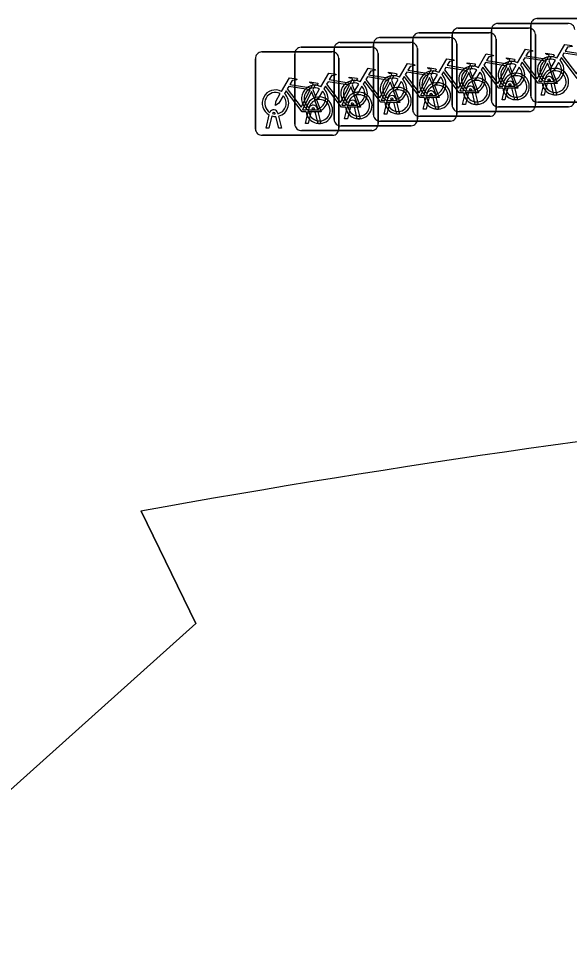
# Model space of a CAD drawing. Extents: x 162184 to 163154, y 385507 to 386516.
# Drawn here: x 162751.47 to 162758.08, y 386409.88 to 386421.06 of the extents above; entities that cross this region are included whole.
import ezdxf

# ---------------------------------------------------------------- set-up
doc = ezdxf.new("R2010")
doc.units = 0
for name, color, linetype in [('IMGEO_Erf', 7, 'Continuous'), ('IMGEO_Fietsenrek', 7, 'Continuous'), ('IMGEO_Pand', 7, 'Continuous')]:
    doc.layers.add(name, color=color, linetype=linetype)

msp = doc.modelspace()

# ---------------------------------------------------------------- linework, layer by layer
at = {"layer": 'IMGEO_Erf'}
msp.add_lwpolyline([(162783.39, 386375.25), (162776.078, 386377.636), (162776.713, 386379.625), (162773.532, 386380.657), (162771.855, 386378.085), (162770.693, 386378.844), (162747.331, 386394.097), (162747.894, 386394.971), (162744.559, 386397.137), (162743.409, 386396.096), (162738.268, 386401.813), (162743.774, 386406.76), (162749.313, 386411.757), (162750.207, 386410.766), (162753.599, 386413.807), (162752.942, 386415.153)], dxfattribs=at)
msp.add_arc((162775.636, 386289.296), 127.887, 91.78042, 100.22166, dxfattribs=at)
at = {"layer": 'IMGEO_Fietsenrek'}
for p, q in [((162757.219, 386421), (162758.06, 386421)), ((162758.06, 386421), (162757.219, 386421)), ((162757.615, 386420.132), (162757.615, 386420.973)), ((162757.615, 386420.973), (162757.615, 386420.132)), ((162757.69, 386421.057), (162758.531, 386421.057)), ((162758.531, 386421.057), (162757.69, 386421.057)), ((162756.275, 386420.886), (162757.116, 386420.886)), ((162757.116, 386420.886), (162756.275, 386420.886)), ((162756.672, 386420.018), (162756.672, 386420.859)), ((162756.672, 386420.859), (162756.672, 386420.018)), ((162756.747, 386420.943), (162757.588, 386420.943)), ((162757.588, 386420.943), (162756.747, 386420.943)), ((162757.144, 386420.075), (162757.144, 386420.916)), ((162757.144, 386420.916), (162757.144, 386420.075)), ((162757.672, 386420.868), (162757.672, 386420.027)), ((162757.672, 386420.027), (162757.672, 386420.868)), ((162755.332, 386420.772), (162756.173, 386420.772)), ((162756.173, 386420.772), (162755.332, 386420.772)), ((162755.729, 386419.904), (162755.729, 386420.745)), ((162755.729, 386420.745), (162755.729, 386419.904)), ((162755.804, 386420.829), (162756.645, 386420.829)), ((162756.645, 386420.829), (162755.804, 386420.829)), ((162756.2, 386419.961), (162756.2, 386420.802)), ((162756.2, 386420.802), (162756.2, 386419.961)), ((162756.729, 386420.754), (162756.729, 386419.913)), ((162756.729, 386419.913), (162756.729, 386420.754)), ((162757.2, 386420.811), (162757.2, 386419.97)), ((162757.2, 386419.97), (162757.2, 386420.811)), ((162754.389, 386420.658), (162755.23, 386420.658)), ((162755.23, 386420.658), (162754.389, 386420.658)), ((162754.786, 386419.79), (162754.786, 386420.631)), ((162754.786, 386420.631), (162754.786, 386419.79)), ((162754.861, 386420.715), (162755.702, 386420.715)), ((162755.702, 386420.715), (162754.861, 386420.715)), ((162755.257, 386419.847), (162755.257, 386420.688)), ((162755.257, 386420.688), (162755.257, 386419.847)), ((162755.786, 386420.64), (162755.786, 386419.799)), ((162755.786, 386419.799), (162755.786, 386420.64)), ((162756.257, 386420.697), (162756.257, 386419.856)), ((162756.257, 386419.856), (162756.257, 386420.697)), ((162754.314, 386419.733), (162754.314, 386420.574)), ((162754.314, 386420.574), (162754.314, 386419.733)), ((162755.314, 386420.583), (162755.314, 386419.742)), ((162755.314, 386419.742), (162755.314, 386420.583)), ((162757.831, 386420.549), (162757.867, 386420.454)), ((162756.887, 386420.435), (162756.923, 386420.34)), ((162757.359, 386420.492), (162757.395, 386420.397)), ((162755.944, 386420.321), (162755.98, 386420.226)), ((162756.416, 386420.378), (162756.452, 386420.283)), ((162757.742, 386420.141), (162757.781, 386420.301)), ((162757.811, 386420.289), (162757.776, 386420.141)), ((162757.853, 386420.313), (162757.852, 386420.317)), ((162757.884, 386420.324), (162757.885, 386420.317)), ((162755.001, 386420.207), (162755.037, 386420.112)), ((162755.473, 386420.264), (162755.509, 386420.169)), ((162756.799, 386420.027), (162756.838, 386420.187)), ((162756.91, 386420.199), (162756.909, 386420.203)), ((162756.941, 386420.21), (162756.942, 386420.203)), ((162757.271, 386420.084), (162757.31, 386420.244)), ((162757.34, 386420.232), (162757.305, 386420.084)), ((162757.382, 386420.256), (162757.381, 386420.26)), ((162757.423, 386420.084), (162757.389, 386420.226)), ((162757.413, 386420.267), (162757.414, 386420.26)), ((162757.421, 386420.23), (162757.456, 386420.084)), ((162757.894, 386420.141), (162757.86, 386420.283)), ((162757.892, 386420.287), (162757.927, 386420.141)), ((162755.856, 386419.913), (162755.895, 386420.073)), ((162755.967, 386420.085), (162755.966, 386420.089)), ((162755.998, 386420.096), (162755.999, 386420.089)), ((162756.327, 386419.97), (162756.366, 386420.13)), ((162756.396, 386420.118), (162756.361, 386419.97)), ((162756.438, 386420.142), (162756.437, 386420.146)), ((162756.479, 386419.97), (162756.445, 386420.112)), ((162756.469, 386420.153), (162756.47, 386420.146)), ((162756.477, 386420.116), (162756.512, 386419.97)), ((162756.868, 386420.175), (162756.833, 386420.027)), ((162756.951, 386420.027), (162756.917, 386420.169)), ((162756.949, 386420.173), (162756.984, 386420.027)), ((162757.305, 386420.084), (162757.271, 386420.084)), ((162757.456, 386420.084), (162757.423, 386420.084)), ((162757.776, 386420.141), (162757.742, 386420.141)), ((162757.927, 386420.141), (162757.894, 386420.141)), ((162754.913, 386419.799), (162754.952, 386419.959)), ((162755.024, 386419.971), (162755.023, 386419.975)), ((162755.055, 386419.982), (162755.056, 386419.975)), ((162755.384, 386419.856), (162755.423, 386420.016)), ((162755.453, 386420.004), (162755.418, 386419.856)), ((162755.495, 386420.028), (162755.494, 386420.032)), ((162755.536, 386419.856), (162755.502, 386419.998)), ((162755.526, 386420.039), (162755.527, 386420.032)), ((162755.534, 386420.002), (162755.569, 386419.856)), ((162755.925, 386420.061), (162755.89, 386419.913)), ((162756.008, 386419.913), (162755.974, 386420.055)), ((162756.006, 386420.059), (162756.041, 386419.913)), ((162756.361, 386419.97), (162756.327, 386419.97)), ((162756.512, 386419.97), (162756.479, 386419.97)), ((162756.833, 386420.027), (162756.799, 386420.027)), ((162756.984, 386420.027), (162756.951, 386420.027)), ((162758.069, 386420), (162757.228, 386420)), ((162757.228, 386420), (162758.069, 386420)), ((162758.54, 386420.057), (162757.699, 386420.057)), ((162757.699, 386420.057), (162758.54, 386420.057)), ((162754.441, 386419.742), (162754.48, 386419.902)), ((162754.51, 386419.89), (162754.475, 386419.742)), ((162754.552, 386419.914), (162754.551, 386419.918)), ((162754.593, 386419.742), (162754.559, 386419.884)), ((162754.583, 386419.925), (162754.584, 386419.918)), ((162754.591, 386419.888), (162754.626, 386419.742)), ((162754.982, 386419.947), (162754.947, 386419.799)), ((162755.065, 386419.799), (162755.031, 386419.941)), ((162755.063, 386419.945), (162755.098, 386419.799)), ((162755.418, 386419.856), (162755.384, 386419.856)), ((162755.569, 386419.856), (162755.536, 386419.856)), ((162755.89, 386419.913), (162755.856, 386419.913)), ((162756.041, 386419.913), (162756.008, 386419.913)), ((162757.125, 386419.886), (162756.284, 386419.886)), ((162756.284, 386419.886), (162757.125, 386419.886)), ((162757.597, 386419.943), (162756.756, 386419.943)), ((162756.756, 386419.943), (162757.597, 386419.943)), ((162754.475, 386419.742), (162754.441, 386419.742)), ((162754.626, 386419.742), (162754.593, 386419.742)), ((162754.947, 386419.799), (162754.913, 386419.799)), ((162755.098, 386419.799), (162755.065, 386419.799)), ((162756.182, 386419.772), (162755.341, 386419.772)), ((162755.341, 386419.772), (162756.182, 386419.772)), ((162756.654, 386419.829), (162755.813, 386419.829)), ((162755.813, 386419.829), (162756.654, 386419.829)), ((162755.239, 386419.658), (162754.398, 386419.658)), ((162754.398, 386419.658), (162755.239, 386419.658)), ((162755.711, 386419.715), (162754.87, 386419.715)), ((162754.87, 386419.715), (162755.711, 386419.715))]:
    msp.add_line(p, q, dxfattribs=at)
for points in [[(162757.928, 386420.583), (162758.023, 386420.747), (162758.109, 386420.733), (162758.111, 386420.724), (162758.055, 386420.713), (162758.028, 386420.668), (162758.284, 386420.627)], [(162756.985, 386420.469), (162757.08, 386420.633), (162757.166, 386420.619), (162757.168, 386420.61), (162757.112, 386420.599), (162757.085, 386420.554), (162757.341, 386420.513)], [(162757.457, 386420.526), (162757.552, 386420.69), (162757.638, 386420.676), (162757.64, 386420.667), (162757.584, 386420.656), (162757.557, 386420.611), (162757.813, 386420.57)], [(162757.813, 386420.57), (162757.838, 386420.619), (162757.832, 386420.623), (162757.809, 386420.627), (162757.797, 386420.634), (162757.796, 386420.637), (162757.798, 386420.642), (162757.893, 386420.627), (162757.895, 386420.617), (162757.885, 386420.604), (162757.873, 386420.598), (162757.859, 386420.604), (162757.831, 386420.549)], [(162758.271, 386420.602), (162758.014, 386420.643), (162757.997, 386420.614), (162758.164, 386420.394), (162758.271, 386420.602)], [(162756.042, 386420.355), (162756.137, 386420.519), (162756.223, 386420.505), (162756.225, 386420.496), (162756.169, 386420.485), (162756.142, 386420.44), (162756.398, 386420.399)], [(162756.513, 386420.412), (162756.608, 386420.576), (162756.694, 386420.562), (162756.696, 386420.553), (162756.64, 386420.542), (162756.613, 386420.497), (162756.869, 386420.456)], [(162756.869, 386420.456), (162756.894, 386420.505), (162756.888, 386420.509), (162756.865, 386420.513), (162756.853, 386420.52), (162756.852, 386420.523), (162756.854, 386420.528), (162756.949, 386420.513), (162756.951, 386420.503), (162756.941, 386420.49), (162756.929, 386420.484), (162756.915, 386420.49), (162756.887, 386420.435)], [(162757.328, 386420.488), (162757.071, 386420.529), (162757.054, 386420.5), (162757.221, 386420.28), (162757.328, 386420.488)], [(162757.341, 386420.513), (162757.366, 386420.562), (162757.36, 386420.566), (162757.337, 386420.57), (162757.325, 386420.577), (162757.324, 386420.58), (162757.326, 386420.585), (162757.421, 386420.57), (162757.423, 386420.56), (162757.413, 386420.547), (162757.401, 386420.541), (162757.387, 386420.547), (162757.359, 386420.492)], [(162757.753, 386420.282), (162757.703, 386420.282), (162757.512, 386420.533), (162757.493, 386420.501)], [(162757.8, 386420.545), (162757.543, 386420.586), (162757.526, 386420.557), (162757.693, 386420.337), (162757.8, 386420.545)], [(162757.848, 386420.447), (162757.818, 386420.524), (162757.709, 386420.306), (162757.752, 386420.306)], [(162757.949, 386420.531), (162757.897, 386420.441), (162757.857, 386420.416), (162757.858, 386420.463), (162757.913, 386420.557)], [(162758.224, 386420.339), (162758.174, 386420.339), (162757.983, 386420.59), (162757.964, 386420.558)], [(162755.099, 386420.241), (162755.194, 386420.405), (162755.28, 386420.391), (162755.282, 386420.382), (162755.226, 386420.371), (162755.199, 386420.326), (162755.455, 386420.285)], [(162755.57, 386420.298), (162755.665, 386420.462), (162755.751, 386420.448), (162755.753, 386420.439), (162755.697, 386420.428), (162755.67, 386420.383), (162755.926, 386420.342)], [(162755.926, 386420.342), (162755.951, 386420.391), (162755.945, 386420.395), (162755.922, 386420.399), (162755.91, 386420.406), (162755.909, 386420.409), (162755.911, 386420.414), (162756.006, 386420.399), (162756.008, 386420.389), (162755.998, 386420.376), (162755.986, 386420.37), (162755.972, 386420.376), (162755.944, 386420.321)], [(162756.385, 386420.374), (162756.128, 386420.415), (162756.111, 386420.386), (162756.278, 386420.166), (162756.385, 386420.374)], [(162756.398, 386420.399), (162756.423, 386420.448), (162756.417, 386420.452), (162756.394, 386420.456), (162756.382, 386420.463), (162756.381, 386420.466), (162756.383, 386420.471), (162756.478, 386420.456), (162756.48, 386420.446), (162756.47, 386420.433), (162756.458, 386420.427), (162756.444, 386420.433), (162756.416, 386420.378)], [(162756.809, 386420.168), (162756.759, 386420.168), (162756.568, 386420.419), (162756.549, 386420.387)], [(162756.856, 386420.431), (162756.599, 386420.472), (162756.582, 386420.443), (162756.749, 386420.223), (162756.856, 386420.431)], [(162756.904, 386420.333), (162756.874, 386420.41), (162756.765, 386420.192), (162756.808, 386420.192)], [(162757.006, 386420.417), (162756.954, 386420.327), (162756.914, 386420.302), (162756.915, 386420.349), (162756.97, 386420.443)], [(162757.281, 386420.225), (162757.231, 386420.225), (162757.04, 386420.476), (162757.021, 386420.444)], [(162757.376, 386420.39), (162757.346, 386420.467), (162757.237, 386420.249), (162757.28, 386420.249)], [(162757.478, 386420.474), (162757.426, 386420.384), (162757.386, 386420.359), (162757.387, 386420.406), (162757.442, 386420.5)], [(162757.782, 386420.306), (162757.902, 386420.305), (162757.858, 386420.419)], [(162757.878, 386420.426), (162757.933, 386420.281), (162757.783, 386420.281)], [(162754.627, 386420.184), (162754.722, 386420.348), (162754.808, 386420.334), (162754.81, 386420.325), (162754.754, 386420.314), (162754.727, 386420.269), (162754.983, 386420.228)], [(162754.983, 386420.228), (162755.008, 386420.277), (162755.002, 386420.281), (162754.979, 386420.285), (162754.967, 386420.292), (162754.966, 386420.295), (162754.968, 386420.3), (162755.063, 386420.285), (162755.065, 386420.275), (162755.055, 386420.262), (162755.043, 386420.256), (162755.029, 386420.262), (162755.001, 386420.207)], [(162755.442, 386420.26), (162755.185, 386420.301), (162755.168, 386420.272), (162755.335, 386420.052), (162755.442, 386420.26)], [(162755.455, 386420.285), (162755.48, 386420.334), (162755.474, 386420.338), (162755.451, 386420.342), (162755.439, 386420.349), (162755.438, 386420.352), (162755.44, 386420.357), (162755.535, 386420.342), (162755.537, 386420.332), (162755.527, 386420.319), (162755.515, 386420.313), (162755.501, 386420.319), (162755.473, 386420.264)], [(162755.866, 386420.054), (162755.816, 386420.054), (162755.625, 386420.305), (162755.606, 386420.273)], [(162755.913, 386420.317), (162755.656, 386420.358), (162755.639, 386420.329), (162755.806, 386420.109), (162755.913, 386420.317)], [(162755.961, 386420.219), (162755.931, 386420.296), (162755.822, 386420.078), (162755.865, 386420.078)], [(162756.063, 386420.303), (162756.011, 386420.213), (162755.971, 386420.188), (162755.972, 386420.235), (162756.027, 386420.329)], [(162756.338, 386420.111), (162756.288, 386420.111), (162756.097, 386420.362), (162756.078, 386420.33)], [(162756.433, 386420.276), (162756.403, 386420.353), (162756.294, 386420.135), (162756.337, 386420.135)], [(162756.534, 386420.36), (162756.482, 386420.27), (162756.442, 386420.245), (162756.443, 386420.292), (162756.498, 386420.386)], [(162756.838, 386420.192), (162756.958, 386420.191), (162756.914, 386420.305)], [(162756.934, 386420.312), (162756.989, 386420.167), (162756.839, 386420.167)], [(162757.31, 386420.249), (162757.43, 386420.248), (162757.386, 386420.362)], [(162757.406, 386420.369), (162757.461, 386420.224), (162757.311, 386420.224)], [(162754.923, 386419.94), (162754.873, 386419.94), (162754.682, 386420.191), (162754.663, 386420.159)], [(162754.97, 386420.203), (162754.713, 386420.244), (162754.696, 386420.215), (162754.863, 386419.995), (162754.97, 386420.203)], [(162755.018, 386420.105), (162754.988, 386420.182), (162754.879, 386419.964), (162754.922, 386419.964)], [(162755.12, 386420.189), (162755.068, 386420.099), (162755.028, 386420.074), (162755.029, 386420.121), (162755.084, 386420.215)], [(162755.395, 386419.997), (162755.345, 386419.997), (162755.154, 386420.248), (162755.135, 386420.216)], [(162755.49, 386420.162), (162755.46, 386420.239), (162755.351, 386420.021), (162755.394, 386420.021)], [(162755.591, 386420.246), (162755.539, 386420.156), (162755.499, 386420.131), (162755.5, 386420.178), (162755.555, 386420.272)], [(162755.895, 386420.078), (162756.015, 386420.077), (162755.971, 386420.191)], [(162755.991, 386420.198), (162756.046, 386420.053), (162755.896, 386420.053)], [(162756.367, 386420.135), (162756.487, 386420.134), (162756.443, 386420.248)], [(162756.463, 386420.255), (162756.518, 386420.11), (162756.368, 386420.11)], [(162754.648, 386420.132), (162754.596, 386420.042), (162754.556, 386420.017), (162754.557, 386420.064), (162754.612, 386420.158)], [(162754.952, 386419.964), (162755.072, 386419.963), (162755.028, 386420.077)], [(162755.048, 386420.084), (162755.103, 386419.939), (162754.953, 386419.939)], [(162755.424, 386420.021), (162755.544, 386420.02), (162755.5, 386420.134)], [(162755.52, 386420.141), (162755.575, 386419.996), (162755.425, 386419.996)]]:
    msp.add_lwpolyline(points, dxfattribs=at)
for centre, radius, start, end in [((162757.222, 386420.922), 0.0779, 92.4484, 184.2845), ((162757.222, 386420.922), 0.0779, 92.4484, 184.2845), ((162757.693, 386420.979), 0.0779, 92.4484, 184.2845), ((162757.693, 386420.979), 0.0779, 92.4484, 184.2845), ((162758.066, 386420.922), 0.0779, 2.4484, 94.2845), ((162758.066, 386420.922), 0.0779, 2.4484, 94.2845), ((162756.278, 386420.808), 0.0779, 92.4484, 184.2845), ((162756.278, 386420.808), 0.0779, 92.4484, 184.2845), ((162756.75, 386420.865), 0.0779, 92.4484, 184.2845), ((162756.75, 386420.865), 0.0779, 92.4484, 184.2845), ((162757.122, 386420.808), 0.0779, 2.4484, 94.2845), ((162757.122, 386420.808), 0.0779, 2.4484, 94.2845), ((162757.594, 386420.865), 0.0779, 2.4484, 94.2845), ((162757.594, 386420.865), 0.0779, 2.4484, 94.2845), ((162755.335, 386420.694), 0.0779, 92.4484, 184.2845), ((162755.335, 386420.694), 0.0779, 92.4484, 184.2845), ((162755.807, 386420.751), 0.0779, 92.4484, 184.2845), ((162755.807, 386420.751), 0.0779, 92.4484, 184.2845), ((162756.179, 386420.694), 0.0779, 2.4484, 94.2845), ((162756.179, 386420.694), 0.0779, 2.4484, 94.2845), ((162756.651, 386420.751), 0.0779, 2.4484, 94.2845), ((162756.651, 386420.751), 0.0779, 2.4484, 94.2845), ((162754.392, 386420.58), 0.0779, 92.4484, 184.2845), ((162754.392, 386420.58), 0.0779, 92.4484, 184.2845), ((162754.864, 386420.637), 0.0779, 92.4484, 184.2845), ((162754.864, 386420.637), 0.0779, 92.4484, 184.2845), ((162755.236, 386420.58), 0.0779, 2.4484, 94.2845), ((162755.236, 386420.58), 0.0779, 2.4484, 94.2845), ((162755.708, 386420.637), 0.0779, 2.4484, 94.2845), ((162755.708, 386420.637), 0.0779, 2.4484, 94.2845), ((162757.384, 386420.385), 0.159, 62.6766, 242.1369), ((162757.384, 386420.385), 0.129, 63.3192, 238.903), ((162757.855, 386420.442), 0.159, 62.6766, 242.1369), ((162757.855, 386420.442), 0.129, 63.3192, 238.903), ((162757.855, 386420.442), 0.129, 283.6043, 43.4302), ((162757.855, 386420.442), 0.159, 283.5766, 46.6042), ((162756.44, 386420.271), 0.159, 62.6766, 242.1369), ((162756.912, 386420.328), 0.159, 62.6766, 242.1369), ((162756.912, 386420.328), 0.129, 63.3192, 238.903), ((162756.912, 386420.328), 0.129, 283.6043, 43.4302), ((162756.912, 386420.328), 0.159, 283.5766, 46.6042), ((162757.439, 386420.244), 0.159, 187.0065, 105.7708), ((162757.384, 386420.385), 0.129, 283.6043, 43.4302), ((162757.384, 386420.385), 0.159, 283.5766, 46.6042), ((162757.911, 386420.301), 0.159, 113.3408, 178.3217), ((162757.911, 386420.301), 0.159, 187.0065, 105.7708), ((162757.911, 386420.301), 0.129, 113.923, 177.9556), ((162757.911, 386420.301), 0.129, 188.6715, 104.5883), ((162755.497, 386420.157), 0.159, 62.6766, 242.1369), ((162755.969, 386420.214), 0.159, 62.6766, 242.1369), ((162755.969, 386420.214), 0.129, 63.3192, 238.903), ((162755.969, 386420.214), 0.129, 283.6043, 43.4302), ((162755.969, 386420.214), 0.159, 283.5766, 46.6042), ((162756.44, 386420.271), 0.129, 63.3192, 238.903), ((162756.44, 386420.271), 0.129, 283.6043, 43.4302), ((162756.44, 386420.271), 0.159, 283.5766, 46.6042), ((162756.967, 386420.187), 0.159, 113.3408, 178.3217), ((162756.967, 386420.187), 0.159, 187.0065, 105.7708), ((162756.967, 386420.187), 0.129, 113.923, 177.9556), ((162756.967, 386420.187), 0.129, 188.6715, 104.5883), ((162757.439, 386420.244), 0.159, 113.3408, 178.3217), ((162757.439, 386420.244), 0.129, 113.923, 177.9556), ((162757.439, 386420.244), 0.129, 188.6715, 104.5883), ((162757.364, 386420.256), 0.0499, 12.8025, 158.6934), ((162757.835, 386420.313), 0.0499, 12.8025, 158.6934), ((162757.855, 386420.442), 0.159, 253.9967, 271.7867), ((162757.835, 386420.313), 0.0174, 12.8025, 163.4502), ((162757.855, 386420.442), 0.129, 253.415, 269.0204), ((162754.554, 386420.043), 0.159, 62.6766, 242.1369), ((162755.026, 386420.1), 0.159, 62.6766, 242.1369), ((162755.026, 386420.1), 0.129, 63.3192, 238.903), ((162755.026, 386420.1), 0.129, 283.6043, 43.4302), ((162755.026, 386420.1), 0.159, 283.5766, 46.6042), ((162755.497, 386420.157), 0.129, 63.3192, 238.903), ((162755.497, 386420.157), 0.129, 283.6043, 43.4302), ((162755.497, 386420.157), 0.159, 283.5766, 46.6042), ((162756.024, 386420.073), 0.159, 113.3408, 178.3217), ((162756.024, 386420.073), 0.159, 187.0065, 105.7708), ((162756.024, 386420.073), 0.129, 113.923, 177.9556), ((162756.024, 386420.073), 0.129, 188.6715, 104.5883), ((162756.496, 386420.13), 0.159, 113.3408, 178.3217), ((162756.496, 386420.13), 0.159, 187.0065, 105.7708), ((162756.496, 386420.13), 0.129, 113.923, 177.9556), ((162756.496, 386420.13), 0.129, 188.6715, 104.5883), ((162756.42, 386420.142), 0.0499, 12.8025, 158.6934), ((162756.892, 386420.199), 0.0499, 12.8025, 158.6934), ((162756.892, 386420.199), 0.0174, 12.8025, 163.4502), ((162756.912, 386420.328), 0.129, 253.415, 269.0204), ((162757.384, 386420.385), 0.159, 253.9967, 271.7867), ((162757.364, 386420.256), 0.0174, 12.8025, 163.4502), ((162757.384, 386420.385), 0.129, 253.415, 269.0204), ((162754.554, 386420.043), 0.129, 63.3192, 238.903), ((162754.554, 386420.043), 0.129, 283.6043, 43.4302), ((162754.554, 386420.043), 0.159, 283.5766, 46.6042), ((162755.081, 386419.959), 0.159, 113.3408, 178.3217), ((162755.081, 386419.959), 0.159, 187.0065, 105.7708), ((162755.081, 386419.959), 0.129, 113.923, 177.9556), ((162755.081, 386419.959), 0.129, 188.6715, 104.5883), ((162755.553, 386420.016), 0.159, 113.3408, 178.3217), ((162755.553, 386420.016), 0.159, 187.0065, 105.7708), ((162755.553, 386420.016), 0.129, 113.923, 177.9556), ((162755.553, 386420.016), 0.129, 188.6715, 104.5883), ((162755.477, 386420.028), 0.0499, 12.8025, 158.6934), ((162755.949, 386420.085), 0.0499, 12.8025, 158.6934), ((162755.949, 386420.085), 0.0174, 12.8025, 163.4502), ((162755.969, 386420.214), 0.129, 253.415, 269.0204), ((162756.44, 386420.271), 0.159, 253.9967, 271.7867), ((162756.42, 386420.142), 0.0174, 12.8025, 163.4502), ((162756.44, 386420.271), 0.129, 253.415, 269.0204), ((162756.912, 386420.328), 0.159, 253.9967, 271.7867), ((162757.222, 386420.078), 0.0779, 182.4484, 274.2845), ((162757.222, 386420.078), 0.0779, 182.4484, 274.2845), ((162757.693, 386420.135), 0.0779, 182.4484, 274.2845), ((162757.693, 386420.135), 0.0779, 182.4484, 274.2845), ((162758.066, 386420.078), 0.0779, 272.4484, 4.2845), ((162758.066, 386420.078), 0.0779, 272.4484, 4.2845), ((162754.534, 386419.914), 0.0499, 12.8025, 158.6934), ((162755.006, 386419.971), 0.0499, 12.8025, 158.6934), ((162755.006, 386419.971), 0.0174, 12.8025, 163.4502), ((162755.026, 386420.1), 0.129, 253.415, 269.0204), ((162755.497, 386420.157), 0.159, 253.9967, 271.7867), ((162755.477, 386420.028), 0.0174, 12.8025, 163.4502), ((162755.497, 386420.157), 0.129, 253.415, 269.0204), ((162755.969, 386420.214), 0.159, 253.9967, 271.7867), ((162756.278, 386419.964), 0.0779, 182.4484, 274.2845), ((162756.278, 386419.964), 0.0779, 182.4484, 274.2845), ((162756.75, 386420.021), 0.0779, 182.4484, 274.2845), ((162756.75, 386420.021), 0.0779, 182.4484, 274.2845), ((162757.122, 386419.964), 0.0779, 272.4484, 4.2845), ((162757.122, 386419.964), 0.0779, 272.4484, 4.2845), ((162757.594, 386420.021), 0.0779, 272.4484, 4.2845), ((162757.594, 386420.021), 0.0779, 272.4484, 4.2845), ((162754.554, 386420.043), 0.159, 253.9967, 271.7867), ((162754.534, 386419.914), 0.0174, 12.8025, 163.4502), ((162754.554, 386420.043), 0.129, 253.415, 269.0204), ((162755.026, 386420.1), 0.159, 253.9967, 271.7867), ((162755.335, 386419.85), 0.0779, 182.4484, 274.2845), ((162755.335, 386419.85), 0.0779, 182.4484, 274.2845), ((162755.807, 386419.907), 0.0779, 182.4484, 274.2845), ((162755.807, 386419.907), 0.0779, 182.4484, 274.2845), ((162756.179, 386419.85), 0.0779, 272.4484, 4.2845), ((162756.179, 386419.85), 0.0779, 272.4484, 4.2845), ((162756.651, 386419.907), 0.0779, 272.4484, 4.2845), ((162756.651, 386419.907), 0.0779, 272.4484, 4.2845), ((162754.392, 386419.736), 0.0779, 182.4484, 274.2845), ((162754.392, 386419.736), 0.0779, 182.4484, 274.2845), ((162754.864, 386419.793), 0.0779, 182.4484, 274.2845), ((162754.864, 386419.793), 0.0779, 182.4484, 274.2845), ((162755.236, 386419.736), 0.0779, 272.4484, 4.2845), ((162755.236, 386419.736), 0.0779, 272.4484, 4.2845), ((162755.708, 386419.793), 0.0779, 272.4484, 4.2845), ((162755.708, 386419.793), 0.0779, 272.4484, 4.2845)]:
    msp.add_arc(centre, radius, start, end, dxfattribs=at)
at = {"layer": 'IMGEO_Pand'}
msp.add_lwpolyline([(162752.942, 386415.153), (162753.599, 386413.807), (162750.207, 386410.766), (162749.313, 386411.757), (162743.774, 386406.76), (162738.268, 386401.813), (162743.409, 386396.096), (162744.559, 386397.137), (162747.894, 386394.971), (162747.331, 386394.097), (162770.693, 386378.844), (162771.855, 386378.085), (162773.532, 386380.657), (162776.713, 386379.625), (162776.078, 386377.636), (162783.39, 386375.25), (162790.238, 386396.205), (162788.971, 386396.626), (162787.914, 386401.657)], dxfattribs=at)
msp.add_arc((162775.636, 386289.296), 127.887, 91.78042, 100.22166, dxfattribs=at)

doc.saveas('drawing.dxf')
